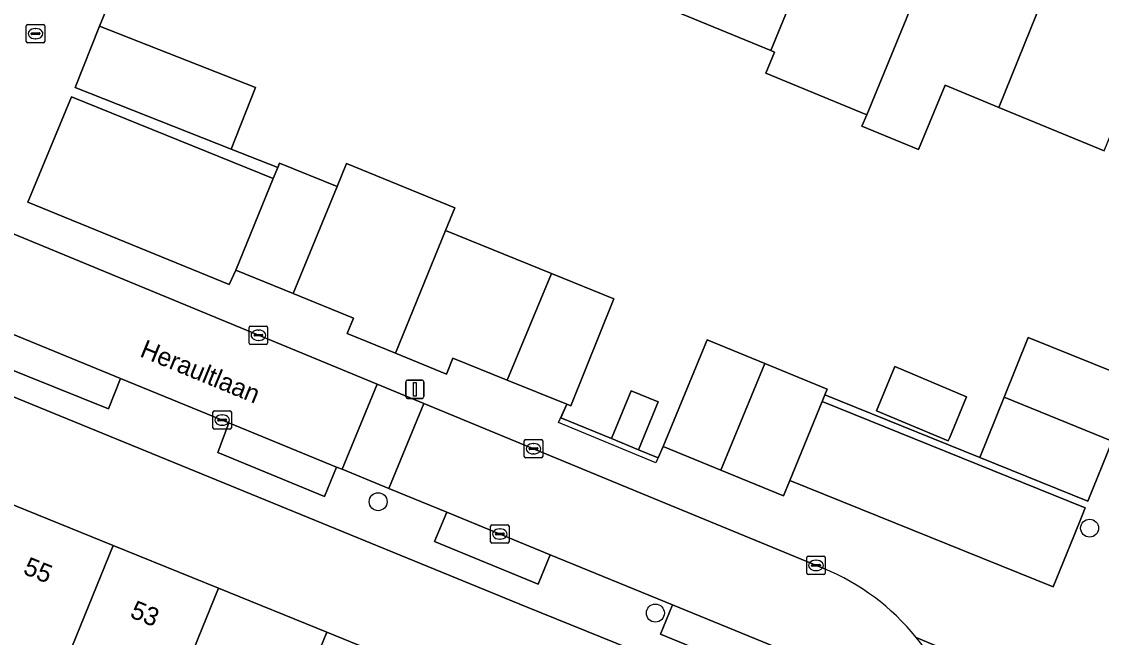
# Model space of a CAD drawing. Extents: x 157767 to 159172, y 387839 to 389425.
# Drawn here: x 158674.7 to 158733.4, y 388630.7 to 388664.2 of the extents above; entities that cross this region are included whole.
import ezdxf

# ---------------------------------------------------------------- set-up
doc = ezdxf.new("R2010")
doc.units = 0
for name, color, linetype in [('IMGEO_Boom', 7, 'Continuous'), ('IMGEO_Erf', 7, 'Continuous'), ('IMGEO_Kolk', 7, 'Continuous'), ('IMGEO_Lichtmast', 7, 'Continuous'), ('IMGEO_Muur', 7, 'Continuous'), ('IMGEO_Openbare_ruimte_label', 7, 'Continuous'), ('IMGEO_Pand', 7, 'Continuous'), ('IMGEO_Pand_nummerreeks', 7, 'Continuous'), ('IMGEO_Parkeervlak_open', 7, 'Continuous'), ('IMGEO_Rijbaan_lokaal_open', 7, 'Continuous'), ('IMGEO_Voetpad_open', 7, 'Continuous')]:
    doc.layers.add(name, color=color, linetype=linetype)

msp = doc.modelspace()

# ---------------------------------------------------------------- linework, layer by layer
at = {"layer": 'IMGEO_Boom'}
for centre in [(158694.088, 388638.071), (158732.799, 388636.63), (158709.17, 388632.008)]:
    msp.add_circle(centre, 0.489, dxfattribs=at)
at = {"layer": 'IMGEO_Erf'}
for points in [[(158682.047, 388671.513), (158678.926, 388663.951), (158687.409, 388660.605), (158686.087, 388657.26), (158688.63, 388656.265), (158688.726, 388656.5), (158691.853, 388655.231), (158692.366, 388656.481), (158698.261, 388654.062), (158697.76, 388652.833), (158703.525, 388650.493), (158706.912, 388649.118), (158704.57, 388643.293), (158704.359, 388643.378), (158704.022, 388642.635), (158706.778, 388641.504), (158707.846, 388644.106), (158709.326, 388643.498), (158708.258, 388640.896), (158709.326, 388640.458), (158709.595, 388641.071), (158711.983, 388646.887), (158715.127, 388645.596), (158718.526, 388644.201), (158718.395, 388643.881), (158726.816, 388640.481), (158728.143, 388643.766), (158729.449, 388647.002), (158735.341, 388644.622)], [(158733.591, 388657.164), (158727.867, 388659.53), (158724.939, 388660.74), (158723.49, 388657.237), (158720.411, 388658.51), (158720.668, 388659.133), (158715.184, 388661.401), (158715.653, 388662.536), (158715.448, 388662.621), (158709.576, 388665.048)], [(158715.251, 388626.988), (158707.804, 388630.058), (158702.2, 388632.337), (158665.636, 388647.298)], [(158659.307, 388644.6), (158658.395, 388642.36), (158661.248, 388641.199), (158661.94, 388642.903), (158667.996, 388640.44), (158673.775, 388638.089), (158679.662, 388635.695), (158685.408, 388633.358), (158691.302, 388630.961), (158697.029, 388628.631), (158700.172, 388627.353), (158703.006, 388626.2), (158705.776, 388625.073), (158708.695, 388623.886), (158716.632, 388620.658), (158712.092, 388609.496), (158707.729, 388611.271), (158707.459, 388610.62), (158703.94, 388612.079), (158704.966, 388614.552), (158699.154, 388616.913), (158693.215, 388619.325), (158687.486, 388621.652), (158681.607, 388624.039)]]:
    msp.add_lwpolyline(points, dxfattribs=at)
msp.add_lwpolyline([(158726.108, 388643.786), (158725.17, 388641.526), (158725.104, 388641.388), (158721.196, 388643.024), (158722.2, 388645.422)], close=True, dxfattribs=at)
at = {"layer": 'IMGEO_Kolk'}
for p, q in [((158674.945, 388663.117), (158674.945, 388663.969)), ((158675.02, 388664.043), (158675.872, 388664.043)), ((158675.946, 388663.969), (158675.946, 388663.117)), ((158675.204, 388663.537), (158675.204, 388663.549)), ((158675.642, 388663.5), (158675.244, 388663.5)), ((158675.247, 388663.586), (158675.645, 388663.586)), ((158675.456, 388663.263), (158675.431, 388663.263)), ((158675.433, 388663.823), (158675.458, 388663.823)), ((158675.688, 388663.549), (158675.688, 388663.537)), ((158675.872, 388663.043), (158675.02, 388663.043)), ((158687.074, 388646.706), (158687.074, 388647.558)), ((158687.149, 388647.632), (158688.001, 388647.632)), ((158687.562, 388647.412), (158687.587, 388647.412)), ((158688.075, 388647.558), (158688.075, 388646.706)), ((158687.333, 388647.126), (158687.333, 388647.138)), ((158687.771, 388647.089), (158687.373, 388647.089)), ((158687.376, 388647.175), (158687.774, 388647.175)), ((158687.585, 388646.852), (158687.56, 388646.852)), ((158687.817, 388647.138), (158687.817, 388647.126)), ((158688.001, 388646.632), (158687.149, 388646.632)), ((158685.099, 388642.088), (158685.099, 388642.94)), ((158685.174, 388643.014), (158686.026, 388643.014)), ((158685.587, 388642.794), (158685.612, 388642.794)), ((158686.1, 388642.94), (158686.1, 388642.088)), ((158685.358, 388642.508), (158685.358, 388642.52)), ((158685.796, 388642.471), (158685.398, 388642.471)), ((158685.401, 388642.557), (158685.799, 388642.557)), ((158685.61, 388642.234), (158685.585, 388642.234)), ((158685.842, 388642.52), (158685.842, 388642.508)), ((158686.026, 388642.014), (158685.174, 388642.014)), ((158702.04, 388640.526), (158702.04, 388641.378)), ((158702.115, 388641.452), (158702.967, 388641.452)), ((158702.299, 388640.946), (158702.299, 388640.958)), ((158702.342, 388640.995), (158702.74, 388640.995)), ((158702.528, 388641.232), (158702.553, 388641.232)), ((158702.783, 388640.958), (158702.783, 388640.946)), ((158703.041, 388641.378), (158703.041, 388640.526)), ((158702.967, 388640.452), (158702.115, 388640.452)), ((158702.737, 388640.909), (158702.339, 388640.909)), ((158702.551, 388640.672), (158702.526, 388640.672)), ((158700.207, 388635.886), (158700.207, 388636.738)), ((158700.282, 388636.812), (158701.134, 388636.812)), ((158700.466, 388636.306), (158700.466, 388636.318)), ((158700.904, 388636.269), (158700.506, 388636.269)), ((158700.509, 388636.355), (158700.907, 388636.355)), ((158700.695, 388636.592), (158700.72, 388636.592)), ((158700.95, 388636.318), (158700.95, 388636.306)), ((158701.208, 388636.738), (158701.208, 388635.886)), ((158701.134, 388635.812), (158700.282, 388635.812)), ((158700.718, 388636.032), (158700.693, 388636.032)), ((158717.484, 388635.104), (158718.336, 388635.104)), ((158717.409, 388634.178), (158717.409, 388635.03)), ((158717.668, 388634.598), (158717.668, 388634.61)), ((158718.106, 388634.561), (158717.708, 388634.561)), ((158717.711, 388634.647), (158718.109, 388634.647)), ((158717.897, 388634.884), (158717.922, 388634.884)), ((158718.152, 388634.61), (158718.152, 388634.598)), ((158718.41, 388635.03), (158718.41, 388634.178)), ((158718.336, 388634.104), (158717.484, 388634.104)), ((158717.92, 388634.324), (158717.895, 388634.324))]:
    msp.add_line(p, q, dxfattribs=at)
for points in [[(158674.945, 388663.117), (158674.945, 388663.969)], [(158675.02, 388664.043), (158675.872, 388664.043)], [(158675.946, 388663.969), (158675.946, 388663.117)], [(158675.872, 388663.043), (158675.02, 388663.043)], [(158687.074, 388646.706), (158687.074, 388647.558)], [(158687.149, 388647.632), (158688.001, 388647.632)], [(158688.075, 388647.558), (158688.075, 388646.706)], [(158688.001, 388646.632), (158687.149, 388646.632)], [(158685.099, 388642.088), (158685.099, 388642.94)], [(158685.174, 388643.014), (158686.026, 388643.014)], [(158686.1, 388642.94), (158686.1, 388642.088)], [(158686.026, 388642.014), (158685.174, 388642.014)], [(158702.04, 388640.526), (158702.04, 388641.378)], [(158702.115, 388641.452), (158702.967, 388641.452)], [(158703.041, 388641.378), (158703.041, 388640.526)], [(158702.967, 388640.452), (158702.115, 388640.452)], [(158700.207, 388635.886), (158700.207, 388636.738)], [(158700.282, 388636.812), (158701.134, 388636.812)], [(158701.208, 388636.738), (158701.208, 388635.886)], [(158701.134, 388635.812), (158700.282, 388635.812)], [(158717.484, 388635.104), (158718.336, 388635.104)], [(158717.409, 388634.178), (158717.409, 388635.03)], [(158718.41, 388635.03), (158718.41, 388634.178)], [(158718.336, 388634.104), (158717.484, 388634.104)]]:
    msp.add_lwpolyline(points, dxfattribs=at)
for centre, radius, start, end in [((158675.022, 388663.967), 0.0765, 91.55205, 178.44795), ((158675.022, 388663.967), 0.0765, 91.55205, 178.44795), ((158675.87, 388663.967), 0.0765, 1.55205, 88.44795), ((158675.87, 388663.967), 0.0765, 1.55205, 88.44795), ((158675.244, 388663.546), 0.0403, 85.87752, 175.75265), ((158675.241, 388663.536), 0.0366, 178.93798, 274.71019), ((158675.645, 388663.543), 0.043, 264.86636, 352.45326), ((158675.649, 388663.548), 0.0386, 1.73085, 96.63898), ((158675.022, 388663.119), 0.0765, 181.55205, 268.44795), ((158675.022, 388663.119), 0.0765, 181.55205, 268.44795), ((158675.87, 388663.119), 0.0765, 271.55205, 358.44795), ((158675.87, 388663.119), 0.0765, 271.55205, 358.44795), ((158687.151, 388647.556), 0.0765, 91.55205, 178.44795), ((158687.151, 388647.556), 0.0765, 91.55205, 178.44795), ((158687.999, 388647.556), 0.0765, 1.55205, 88.44795), ((158687.999, 388647.556), 0.0765, 1.55205, 88.44795), ((158687.373, 388647.135), 0.0403, 85.87752, 175.75265), ((158687.37, 388647.125), 0.0366, 178.93798, 274.71019), ((158687.774, 388647.132), 0.043, 264.86636, 352.45326), ((158687.778, 388647.137), 0.0386, 1.73085, 96.63898), ((158687.151, 388646.708), 0.0765, 181.55205, 268.44795), ((158687.151, 388646.708), 0.0765, 181.55205, 268.44795), ((158687.999, 388646.708), 0.0765, 271.55205, 358.44795), ((158687.999, 388646.708), 0.0765, 271.55205, 358.44795), ((158685.176, 388642.938), 0.0765, 91.55205, 178.44795), ((158685.176, 388642.938), 0.0765, 91.55205, 178.44795), ((158686.024, 388642.938), 0.0765, 1.55205, 88.44795), ((158686.024, 388642.938), 0.0765, 1.55205, 88.44795), ((158685.398, 388642.517), 0.0403, 85.87752, 175.75265), ((158685.395, 388642.507), 0.0366, 178.93798, 274.71019), ((158685.799, 388642.514), 0.043, 264.86636, 352.45326), ((158685.803, 388642.519), 0.0386, 1.73085, 96.63898), ((158685.176, 388642.09), 0.0765, 181.55205, 268.44795), ((158685.176, 388642.09), 0.0765, 181.55205, 268.44795), ((158686.024, 388642.09), 0.0765, 271.55205, 358.44795), ((158686.024, 388642.09), 0.0765, 271.55205, 358.44795), ((158702.117, 388641.376), 0.0765, 91.55205, 178.44795), ((158702.117, 388641.376), 0.0765, 91.55205, 178.44795), ((158702.339, 388640.955), 0.0403, 85.87752, 175.75265), ((158702.336, 388640.945), 0.0366, 178.93798, 274.71019), ((158702.74, 388640.952), 0.043, 264.86636, 352.45326), ((158702.744, 388640.957), 0.0386, 1.73085, 96.63898), ((158702.965, 388641.376), 0.0765, 1.55205, 88.44795), ((158702.965, 388641.376), 0.0765, 1.55205, 88.44795), ((158702.117, 388640.528), 0.0765, 181.55205, 268.44795), ((158702.117, 388640.528), 0.0765, 181.55205, 268.44795), ((158702.965, 388640.528), 0.0765, 271.55205, 358.44795), ((158702.965, 388640.528), 0.0765, 271.55205, 358.44795), ((158700.284, 388636.736), 0.0765, 91.55205, 178.44795), ((158700.284, 388636.736), 0.0765, 91.55205, 178.44795), ((158700.506, 388636.315), 0.0403, 85.87752, 175.75265), ((158700.503, 388636.305), 0.0366, 178.93798, 274.71019), ((158700.907, 388636.312), 0.043, 264.86636, 352.45326), ((158700.911, 388636.317), 0.0386, 1.73085, 96.63898), ((158701.132, 388636.736), 0.0765, 1.55205, 88.44795), ((158701.132, 388636.736), 0.0765, 1.55205, 88.44795), ((158700.284, 388635.888), 0.0765, 181.55205, 268.44795), ((158700.284, 388635.888), 0.0765, 181.55205, 268.44795), ((158701.132, 388635.888), 0.0765, 271.55205, 358.44795), ((158701.132, 388635.888), 0.0765, 271.55205, 358.44795), ((158717.486, 388635.028), 0.0765, 91.55205, 178.44795), ((158717.486, 388635.028), 0.0765, 91.55205, 178.44795), ((158718.334, 388635.028), 0.0765, 1.55205, 88.44795), ((158718.334, 388635.028), 0.0765, 1.55205, 88.44795), ((158717.708, 388634.607), 0.0403, 85.87752, 175.75265), ((158717.705, 388634.597), 0.0366, 178.93798, 274.71019), ((158718.109, 388634.604), 0.043, 264.86636, 352.45326), ((158718.113, 388634.609), 0.0386, 1.73085, 96.63898), ((158717.486, 388634.18), 0.0765, 181.55205, 268.44795), ((158717.486, 388634.18), 0.0765, 181.55205, 268.44795), ((158718.334, 388634.18), 0.0765, 271.55205, 358.44795), ((158718.334, 388634.18), 0.0765, 271.55205, 358.44795)]:
    msp.add_arc(centre, radius, start, end, dxfattribs=at)
for centre, major_axis, ratio, start_param, end_param in [((158675.432, 388663.543), (-0.387, 0.002), 0.722429, 4.712389, 7.853982), ((158675.457, 388663.543), (-0.39, 0.002), 0.717154, 1.570796, 4.712389), ((158687.561, 388647.132), (-0.387, 0.002), 0.722429, 4.712389, 7.853982), ((158687.586, 388647.132), (-0.39, 0.002), 0.717154, 1.570796, 4.712389), ((158685.586, 388642.514), (-0.387, 0.002), 0.722429, 4.712389, 7.853982), ((158685.611, 388642.514), (-0.39, 0.002), 0.717154, 1.570796, 4.712389), ((158702.527, 388640.952), (-0.387, 0.002), 0.722429, 4.712389, 7.853982), ((158702.552, 388640.952), (-0.39, 0.002), 0.717154, 1.570796, 4.712389), ((158700.694, 388636.312), (-0.387, 0.002), 0.722429, 4.712389, 7.853982), ((158700.719, 388636.312), (-0.39, 0.002), 0.717154, 1.570796, 4.712389), ((158717.896, 388634.604), (-0.387, 0.002), 0.722429, 4.712389, 7.853982), ((158717.921, 388634.604), (-0.39, 0.002), 0.717154, 1.570796, 4.712389)]:
    msp.add_ellipse(centre, major_axis=major_axis, ratio=ratio, start_param=start_param, end_param=end_param, dxfattribs=at)
at = {"layer": 'IMGEO_Lichtmast'}
for p, q in [((158695.585, 388643.79), (158695.585, 388644.59)), ((158695.585, 388644.59), (158695.585, 388643.79)), ((158695.685, 388644.69), (158696.475, 388644.69)), ((158696.475, 388644.69), (158695.685, 388644.69)), ((158696.575, 388644.59), (158696.575, 388643.79)), ((158696.575, 388643.79), (158696.575, 388644.59)), ((158696.475, 388643.69), (158695.685, 388643.69)), ((158695.685, 388643.69), (158696.475, 388643.69))]:
    msp.add_line(p, q, dxfattribs=at)
msp.add_lwpolyline([(158696.005, 388644.565), (158696.155, 388644.565), (158696.155, 388643.815), (158696.005, 388643.815), (158696.005, 388644.565)], dxfattribs=at)
for centre, start, end in [((158695.685, 388644.59), 90, 180), ((158695.685, 388644.59), 90, 180), ((158696.475, 388644.59), 0, 90), ((158696.475, 388644.59), 360, 90), ((158695.685, 388643.79), 180, 270), ((158695.685, 388643.79), 180, 270), ((158696.475, 388643.79), 270, 0), ((158696.475, 388643.79), 270, 0)]:
    msp.add_arc(centre, 0.1, start, end, dxfattribs=at)
at = {"layer": 'IMGEO_Muur'}
for points in [[(158726.816, 388640.481), (158718.395, 388643.881)], [(158709.205, 388640.182), (158703.903, 388642.373), (158704.359, 388643.378)], [(158709.595, 388641.071), (158709.205, 388640.182)]]:
    msp.add_lwpolyline(points, dxfattribs=at)
at = {"layer": 'IMGEO_Pand'}
for points in [[(158719.271, 388671.924), (158719.116, 388671.988), (158713.437, 388674.336), (158709.576, 388665.048), (158715.448, 388662.621)], [(158725.66, 388671.282), (158719.973, 388673.633), (158719.271, 388671.924), (158715.448, 388662.621), (158715.653, 388662.536), (158715.184, 388661.401), (158720.668, 388659.133)], [(158727.867, 388659.53), (158731.606, 388668.824), (158725.66, 388671.282), (158720.668, 388659.133), (158720.411, 388658.51), (158723.49, 388657.237), (158724.939, 388660.74)], [(158737.37, 388666.441), (158731.606, 388668.824), (158727.867, 388659.53), (158733.591, 388657.164)], [(158686.087, 388657.26), (158687.409, 388660.605), (158678.926, 388663.951), (158677.606, 388660.612)], [(158689.461, 388649.401), (158691.853, 388655.231), (158688.726, 388656.5), (158688.63, 388656.265), (158688.38, 388655.652), (158686.349, 388650.67)], [(158697.76, 388652.833), (158698.261, 388654.062), (158692.366, 388656.481), (158691.853, 388655.231), (158689.461, 388649.401), (158692.739, 388648.065), (158692.398, 388647.229), (158695.035, 388646.152)], [(158695.035, 388646.152), (158697.807, 388645.02), (158698.15, 388645.874), (158701.11, 388644.684), (158703.525, 388650.493), (158697.76, 388652.833)], [(158703.525, 388650.493), (158701.11, 388644.684), (158704.359, 388643.378), (158704.57, 388643.293), (158706.912, 388649.118)], [(158712.742, 388639.779), (158715.127, 388645.596), (158711.983, 388646.887), (158709.595, 388641.071)], [(158728.143, 388643.766), (158734.022, 388641.356), (158735.341, 388644.622), (158729.449, 388647.002)], [(158712.742, 388639.779), (158716.138, 388638.384), (158716.483, 388639.225), (158718.245, 388643.517), (158718.395, 388643.881), (158718.526, 388644.201), (158715.127, 388645.596)], [(158722.2, 388645.422), (158721.196, 388643.024), (158725.104, 388641.388), (158725.17, 388641.526), (158726.108, 388643.786)], [(158709.326, 388643.498), (158707.846, 388644.106), (158706.778, 388641.504), (158708.258, 388640.896)], [(158728.143, 388643.766), (158726.816, 388640.481), (158732.708, 388638.101), (158734.022, 388641.356)], [(158669.991, 388628.757), (158675.872, 388626.369), (158679.662, 388635.695), (158673.775, 388638.089)], [(158675.872, 388626.369), (158681.607, 388624.039), (158685.408, 388633.358), (158679.662, 388635.695)], [(158691.302, 388630.961), (158685.408, 388633.358), (158681.607, 388624.039), (158687.486, 388621.652)], [(158697.029, 388628.631), (158691.302, 388630.961), (158687.486, 388621.652), (158693.215, 388619.325)]]:
    msp.add_lwpolyline(points, close=True, dxfattribs=at)
at = {"layer": 'IMGEO_Parkeervlak_open'}
for points in [[(158688.38, 388655.652), (158677.398, 388660.111), (158675.028, 388654.372), (158685.977, 388649.892), (158686.349, 388650.67)], [(158680.074, 388644.781), (158674.148, 388647.214), (158673.451, 388645.528), (158679.419, 388643.118)], [(158730.824, 388633.435), (158731.941, 388636.202), (158732.394, 388637.323), (158732.561, 388637.737), (158718.245, 388643.517), (158716.483, 388639.225)], [(158685.966, 388642.362), (158685.361, 388640.74), (158691.173, 388638.354), (158691.83, 388639.955)], [(158703.45, 388635.186), (158697.819, 388637.497), (158697.162, 388635.896), (158702.793, 388633.584)], [(158715.717, 388630.15), (158710.104, 388632.455), (158709.446, 388630.854), (158715.06, 388628.549)]]:
    msp.add_lwpolyline(points, close=True, dxfattribs=at)
at = {"layer": 'IMGEO_Rijbaan_lokaal_open'}
for points in [[(158667.102, 388650.106), (158674.148, 388647.214), (158680.074, 388644.781), (158685.966, 388642.362), (158691.83, 388639.955), (158692.124, 388639.835), (158694.036, 388644.465), (158668.732, 388654.915)], [(158718.343, 388634.427), (158708.469, 388638.505), (158696.577, 388643.416), (158694.667, 388638.791), (158697.819, 388637.497), (158703.45, 388635.186), (158710.104, 388632.455), (158715.717, 388630.15), (158716.215, 388629.946)]]:
    msp.add_lwpolyline(points, dxfattribs=at)
msp.add_lwpolyline([(158694.036, 388644.465), (158692.124, 388639.835), (158694.667, 388638.791), (158696.577, 388643.416)], close=True, dxfattribs=at)
for centre, radius, start, end in [((158713.503, 388622.7), 12.687, 39.00005, 67.5713), ((158713.496, 388622.692), 12.697, 11.56814, 39.00929)]:
    msp.add_arc(centre, radius, start, end, dxfattribs=at)
at = {"layer": 'IMGEO_Voetpad_open'}
for points in [[(158734.022, 388641.356), (158732.708, 388638.101), (158726.816, 388640.481), (158718.395, 388643.881), (158718.245, 388643.517), (158732.561, 388637.737), (158732.394, 388637.323), (158731.941, 388636.202), (158730.824, 388633.435), (158716.483, 388639.225), (158716.138, 388638.384), (158712.742, 388639.779), (158709.595, 388641.071), (158709.326, 388640.458), (158708.258, 388640.896), (158706.778, 388641.504), (158704.022, 388642.635), (158704.359, 388643.378), (158701.11, 388644.684), (158698.15, 388645.874), (158697.807, 388645.02), (158695.035, 388646.152), (158692.398, 388647.229), (158692.739, 388648.065), (158689.461, 388649.401), (158686.349, 388650.67), (158685.977, 388649.892), (158675.028, 388654.372), (158677.398, 388660.111), (158688.38, 388655.652), (158688.63, 388656.265), (158686.087, 388657.26), (158677.606, 388660.612), (158678.926, 388663.951), (158682.047, 388671.513)], [(158723.362, 388630.684), (158731.376, 388627.31), (158738.367, 388629.972), (158739.679, 388629.469), (158756.416, 388670.249), (158754.145, 388670.309)], [(158668.732, 388654.915), (158694.036, 388644.465), (158696.577, 388643.416), (158708.469, 388638.505), (158718.343, 388634.427)], [(158660.345, 388649.796), (158665.636, 388647.298), (158702.2, 388632.337), (158707.804, 388630.058), (158715.251, 388626.988), (158720.711, 388625.298)], [(158716.215, 388629.946), (158715.717, 388630.15), (158715.06, 388628.549), (158709.446, 388630.854), (158710.104, 388632.455), (158703.45, 388635.186), (158702.793, 388633.584), (158697.162, 388635.896), (158697.819, 388637.497), (158694.667, 388638.791), (158692.124, 388639.835), (158691.83, 388639.955), (158691.173, 388638.354), (158685.361, 388640.74), (158685.966, 388642.362), (158680.074, 388644.781), (158679.419, 388643.118), (158673.451, 388645.528), (158674.148, 388647.214), (158667.102, 388650.106)], [(158637.934, 388528.971), (158655.688, 388543.646), (158715.664, 388594.113), (158718.816, 388596.683), (158722.512, 388605.696), (158725.297, 388612.487), (158731.376, 388627.31), (158723.362, 388630.684)]]:
    msp.add_lwpolyline(points, dxfattribs=at)
for centre, radius, start, end in [((158713.503, 388622.7), 12.687, 39.00005, 67.5713), ((158713.496, 388622.692), 12.697, 11.56814, 39.00929)]:
    msp.add_arc(centre, radius, start, end, dxfattribs=at)

# ---------------------------------------------------------------- texts
at = {"layer": 'IMGEO_Openbare_ruimte_label'}
msp.add_text('Heraultlaan', height=1, rotation=337.66661, dxfattribs=at).set_placement((158681.066, 388645.995))
at = {"layer": 'IMGEO_Pand_nummerreeks'}
for s, p in [('55', (158674.716, 388634.166)), ('53', (158680.53, 388631.801))]:
    msp.add_text(s, height=1, rotation=337.86656, dxfattribs=at).set_placement(p)

doc.saveas('drawing.dxf')
